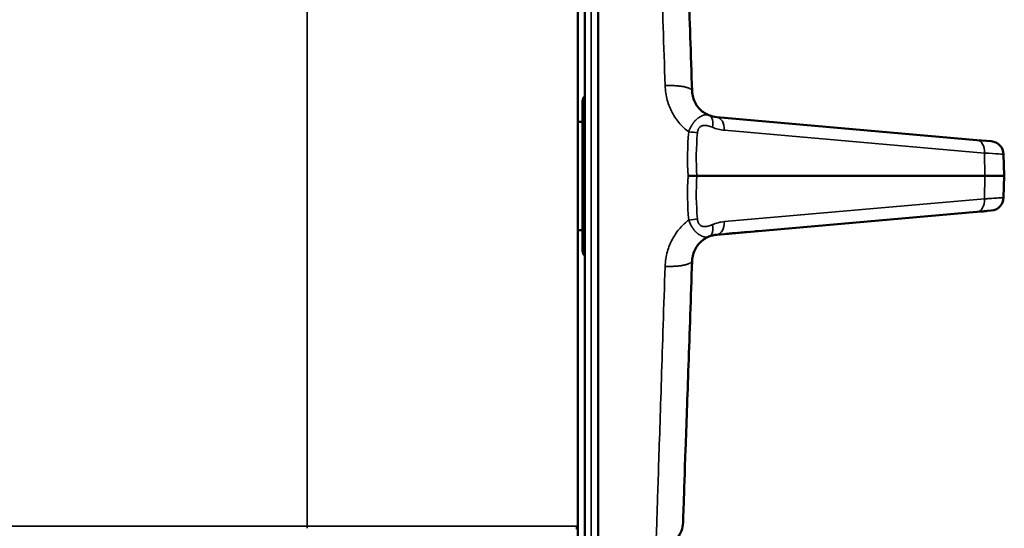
# Model space of a CAD drawing. Header units: millimetres. Extents: x 50 to 3176, y 50 to 2109.
# Tile 675 of 817: x 2530 to 2603, y 1036 to 1074. Entities that reach past the tile are written whole.
import ezdxf

# ---------------------------------------------------------------- set-up
doc = ezdxf.new("R2010")
doc.units = ezdxf.units.MM
doc.header["$LTSCALE"] = 10
doc.layers.add('Visible (ISO)', color=7, linetype='Continuous', lineweight=50)
doc.layers.add('Visible Narrow (ISO)', color=7, linetype='Continuous', lineweight=35)

msp = doc.modelspace()

# ---------------------------------------------------------------- linework, layer by layer
at = {"layer": 'Visible (ISO)'}
for p, q in [((2572.8108, 1034.7033), (2572.8108, 1089.7033)), ((2571.8108, 1035.221), (2571.8108, 1089.1855)), ((2571.3108, 1088.0533), (2571.3108, 1036.3533)), ((2571.6608, 1056.6739), (2571.6608, 1067.7327)), ((2600.7896, 1064.8564), (2581.5735, 1066.5376)), ((2571.6608, 1066.2033), (2571.3108, 1066.2033)), ((2601.8427, 1064.7643), (2600.7896, 1064.8564)), ((2602.7549, 1063.803), (2602.8108, 1062.2033)), ((2601.3832, 1062.2033), (2580.0891, 1062.2033)), ((2601.3832, 1062.2033), (2602.8108, 1062.2033)), ((2602.8108, 1062.2033), (2602.7549, 1060.6036)), ((2581.5735, 1057.869), (2600.7896, 1059.5502)), ((2600.7896, 1059.5502), (2601.8427, 1059.6423)), ((2571.6608, 1058.2033), (2571.3108, 1058.2033)), ((2571.3108, 1032.6086), (2571.3108, 1036.3533))]:
    msp.add_line(p, q, dxfattribs=at)
for centre, radius, start, end in [((2572.1608, 1067.7327), 0.5, 134.427004, 180), ((2601.7555, 1063.7681), 1, 2.000004, 85.000033), ((2601.7555, 1060.6385), 1, 274.999968, 358.000055), ((2572.1608, 1056.6739), 0.5, 180, 225.572996), ((2571.1608, 1036.3533), 0.15, 270, 0)]:
    msp.add_arc(centre, radius, start, end, dxfattribs=at)
for centre, major_axis, ratio, start_param, end_param in [((2581.6344, 1068.0651), (-1.6978, 0.4141), 0.8706002, 1.3967064, 1.7449035), ((2581.7406, 1055.9065), (-1.9293, -0.4652), 0.9922225, 4.561867, 4.8681168)]:
    msp.add_ellipse(centre, major_axis=major_axis, ratio=ratio, start_param=start_param, end_param=end_param, dxfattribs=at)
for points, knots in [([(2579.749, 1068.4603), (2579.6536, 1071.1937), (2579.4707, 1076.4305), (2579.2502, 1082.7455), (2579.1075, 1086.8321), (2579.0746, 1087.7742), (2579.0746, 1087.7742)], [0, 0, 0, 0, 0.2499999, 0.5, 0.75, 1, 1, 1, 1]), ([(2582.2555, 1066.4779), (2582.2555, 1066.4779), (2582.2555, 1066.4779), (2582.256, 1066.4779), (2582.257, 1066.4778), (2582.2595, 1066.4776), (2582.2608, 1066.4775), (2582.2637, 1066.4772), (2582.2651, 1066.4771), (2582.2667, 1066.477), (2582.2668, 1066.4769), (2582.2669, 1066.4769), (2582.2669, 1066.4769), (2582.267, 1066.4769), (2582.267, 1066.4769), (2582.267, 1066.4769), (2582.267, 1066.4769), (2582.267, 1066.4769)], [0.071599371, 0.071599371, 0.071599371, 0.071599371, 0.079257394, 0.079257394, 0.118484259, 0.118484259, 0.147904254, 0.147904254, 0.169969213, 0.169969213, 0.171003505, 0.171003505, 0.171403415, 0.171403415, 0.171503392, 0.171503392, 0.171515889, 0.171515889, 0.171515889, 0.171515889]), ([(2579.4444, 1062.2033), (2579.4457, 1062.2033), (2579.447, 1062.2033), (2579.564, 1062.2033), (2579.6787, 1062.2033), (2579.8974, 1062.2033), (2579.9995, 1062.2033), (2580.0891, 1062.2033)], [-0.000381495, -0.000381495, -0.000381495, -0.000381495, 0, 0, 0.034712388, 0.034712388, 0.069810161, 0.069810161, 0.069810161, 0.069810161]), ([(2601.3665, 1059.6006), (2601.3665, 1059.6006), (2601.3665, 1059.6006), (2601.3662, 1059.6006), (2601.3658, 1059.6006), (2601.363, 1059.6003), (2601.3588, 1059.6), (2601.3341, 1059.5978), (2601.2981, 1059.5946), (2601.1245, 1059.5794), (2600.9164, 1059.5612), (2600.6471, 1059.5377)], [0.0626927, 0.0626927, 0.0626927, 0.0626927, 0.0713573, 0.0713573, 0.1001508, 0.1001508, 0.1865331, 0.1865331, 0.4457197, 0.4457197, 1.0886031, 1.0886031, 1.0886031, 1.0886031]), ([(2601.5537, 1059.6259), (2601.5535, 1059.6259), (2601.5532, 1059.6258), (2601.5525, 1059.6257), (2601.552, 1059.6256), (2601.5475, 1059.6248), (2601.5435, 1059.6241), (2601.5234, 1059.6205), (2601.5074, 1059.6179), (2601.4591, 1059.6106), (2601.4268, 1059.6065), (2601.3863, 1059.6024), (2601.378, 1059.6016), (2601.3694, 1059.6009), (2601.3688, 1059.6008), (2601.3682, 1059.6008), (2601.368, 1059.6008), (2601.3677, 1059.6007), (2601.3675, 1059.6007), (2601.3674, 1059.6007), (2601.3673, 1059.6007), (2601.3671, 1059.6007), (2601.3671, 1059.6007), (2601.3666, 1059.6006), (2601.3667, 1059.6006), (2601.3667, 1059.6006), (2601.3666, 1059.6006), (2601.3666, 1059.6006), (2601.3666, 1059.6006), (2601.3665, 1059.6006), (2601.3665, 1059.6006), (2601.3665, 1059.6006)], [0, 0, 0, 0, 0.000076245, 0.000076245, 0.000228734, 0.000228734, 0.001448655, 0.001448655, 0.00632868, 0.00632868, 0.016090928, 0.016090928, 0.01855919, 0.01855919, 0.018715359, 0.018715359, 0.018793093, 0.018793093, 0.01887005, 0.01887005, 0.018946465, 0.018946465, 0.019099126, 0.019099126, 0.020319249, 0.020319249, 0.022759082, 0.022759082, 0.027638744, 0.027638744, 0.027985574, 0.027985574, 0.027985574, 0.027985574]), ([(2583.9068, 1058.0731), (2583.5179, 1058.0391), (2583.1877, 1058.0102), (2582.6986, 1057.9674), (2582.5206, 1057.9518), (2582.3375, 1057.9358), (2582.2908, 1057.9317), (2582.2605, 1057.9291), (2582.2553, 1057.9286), (2582.255, 1057.9286), (2582.255, 1057.9286), (2582.255, 1057.9286)], [0.3463306, 0.3463306, 0.3463306, 0.3463306, 0.9987981, 0.9987981, 1.5509424, 1.5509424, 1.8600069, 1.8600069, 1.9758872, 1.9758872, 1.9776684, 1.9776684, 1.9776684, 1.9776684]), ([(2579.0746, 1036.6324), (2579.0746, 1036.6324), (2579.1075, 1037.5745), (2579.2502, 1041.6611), (2579.4707, 1047.9761), (2579.6536, 1053.2129), (2579.749, 1055.9462)], [0, 0, 0, 0, 0.25, 0.5, 0.75, 1, 1, 1, 1]), ([(2579.0746, 1036.6324), (2579.0671, 1036.4228), (2579.0258, 1036.2118), (2578.8805, 1035.8152), (2578.773, 1035.6254), (2578.5083, 1035.2914), (2578.3461, 1035.1443), (2577.9905, 1034.913), (2577.7934, 1034.8245), (2577.4227, 1034.7262), (2577.2486, 1034.7033), (2577.0758, 1034.7033)], [0, 0, 0, 0, 0.06291995, 0.06291995, 0.12672664, 0.12672664, 0.19076086, 0.19076086, 0.25398137, 0.25398137, 0.30581489, 0.30581489, 0.30581489, 0.30581489])]:
    msp.add_open_spline(points, degree=3, knots=knots, dxfattribs=at)
for points in [[(2580.9853, 1066.681), (2580.8447, 1066.739), (2580.5768, 1066.887), (2580.2335, 1067.1967), (2579.9738, 1067.571), (2579.8049, 1067.9864), (2579.7546, 1068.3), (2579.749, 1068.4603)], [(2579.749, 1055.9462), (2579.7545, 1056.1037), (2579.8036, 1056.4143), (2579.9709, 1056.8318), (2580.2395, 1057.2176), (2580.5844, 1057.5244), (2580.8484, 1057.6691), (2580.9853, 1057.7255)], [(2584.5764, 1058.1317), (2584.5241, 1058.1271), (2584.4725, 1058.1226), (2584.4218, 1058.1182)]]:
    msp.add_open_spline(points, degree=3, dxfattribs=at)
at = {"layer": 'Visible Narrow (ISO)'}
for p, q in [((2572.2933, 1034.7214), (2572.2933, 1089.6852)), ((2551.3108, 1036.3533), (2551.3108, 1088.0533)), ((2582.129, 1065.5763), (2601.3452, 1063.8951)), ((2601.3832, 1062.2033), (2601.3452, 1063.8951)), ((2601.3452, 1060.5114), (2601.3832, 1062.2033)), ((2601.3452, 1060.5114), (2582.129, 1058.8303)), ((2182.3108, 1036.3533), (2551.3108, 1036.3533)), ((2571.3108, 1036.3533), (2551.3108, 1036.3533)), ((2551.3108, 1036.3533), (2551.3108, 1036.2033))]:
    msp.add_line(p, q, dxfattribs=at)
for centre, major_axis, ratio, start_param, end_param in [((2580.6041, 1065.7566), (0.3812, 0.9245), 0.6045683, 4.9933646, 6.2831839), ((2581.4863, 1065.5414), (0.0872, 0.9962), 0.6398617, 4.8032969, 6.283184), ((2582.2238, 1067.8812), (2.5544, -0.6228), 0.8733243, 4.53875, 4.8858827), ((2603.3937, 1062.5951), (-17.4903, 17.0089), 0.9646837, 0.6695174, 0.8057744), ((2579.4962, 1065.3424), (0.9962, -0.0874), 0.1180088, 0.8799506, 1.5811568), ((2605.6905, 1062.5339), (24.9784, -6.2567), 0.9222334, 3.2874007, 3.420652), ((2600.7025, 1063.8602), (0.0872, 0.9962), 0.6398617, 4.8032977, 6.2831848), ((2606.2433, 1061.9559), (25.7541, 8.0692), 0.9328576, 2.8078022, 2.9366176), ((2605.6932, 1061.8728), (-24.9817, -6.254), 0.9221902, 6.004262, 6.1375064), ((2600.7025, 1060.5463), (0.0872, -0.9962), 0.6398617, 0.0000005, 1.4798888), ((2579.4962, 1059.0642), (0.9962, 0.0874), 0.1180088, 4.7020286, 5.4032347), ((2582.2238, 1056.5254), (2.5544, 0.623), 0.8733192, 1.3972235, 1.7443581), ((2581.4863, 1058.8652), (0.0872, -0.9962), 0.6398617, 0.0000013, 1.4798888)]:
    msp.add_ellipse(centre, major_axis=major_axis, ratio=ratio, start_param=start_param, end_param=end_param, dxfattribs=at)
for points, knots in [([(2577.0758, 1089.7033), (2577.0758, 1089.7033), (2577.1087, 1088.6871), (2577.2514, 1084.2803), (2577.4719, 1077.4703), (2577.6548, 1071.8232), (2577.7502, 1068.8756)], [0.5, 0.5, 0.5, 0.5, 0.62500001, 0.75000002, 0.87500003, 1, 1, 1, 1]), ([(2577.7502, 1068.8756), (2577.8026, 1068.8774), (2577.8559, 1068.8786), (2577.9624, 1068.8801), (2578.0157, 1068.8803), (2578.1223, 1068.8796), (2578.1756, 1068.8787), (2578.2815, 1068.8758), (2578.3342, 1068.8739), (2578.4187, 1068.8698), (2578.4506, 1068.868), (2578.5327, 1068.8628), (2578.5826, 1068.8591), (2578.6806, 1068.8507), (2578.7287, 1068.8459), (2578.8229, 1068.8353), (2578.869, 1068.8295), (2578.9586, 1068.8169), (2579.0022, 1068.8101), (2579.0833, 1068.796), (2579.1211, 1068.7888), (2579.1967, 1068.7731), (2579.2342, 1068.7645), (2579.3059, 1068.7465), (2579.34, 1068.7371), (2579.4045, 1068.7175), (2579.4348, 1068.7073), (2579.4915, 1068.6863), (2579.5178, 1068.6754), (2579.5645, 1068.6541), (2579.5851, 1068.6436), (2579.6247, 1068.6211), (2579.6433, 1068.609), (2579.6761, 1068.5844), (2579.6902, 1068.5718), (2579.7139, 1068.5466), (2579.7235, 1068.5338), (2579.7382, 1068.5081), (2579.7432, 1068.4952), (2579.7478, 1068.475), (2579.7487, 1068.4676), (2579.749, 1068.4603)], [0, 0, 0, 0, 0.05584142, 0.05584142, 0.11042277, 0.11042277, 0.16435168, 0.16435168, 0.21747639, 0.21747639, 0.25, 0.25, 0.30133196, 0.30133196, 0.35216675, 0.35216675, 0.40277234, 0.40277234, 0.45322562, 0.45322562, 0.5, 0.5, 0.55029235, 0.55029235, 0.60078093, 0.60078093, 0.65141783, 0.65141783, 0.70252416, 0.70252416, 0.75, 0.75, 0.80318112, 0.80318112, 0.85732736, 0.85732736, 0.9120732, 0.9120732, 0.9679307, 0.9679307, 1, 1, 1, 1]), ([(2577.7502, 1068.8756), (2577.7709, 1068.4896), (2577.8818, 1067.7626), (2578.2392, 1066.8739), (2578.8392, 1066.0101), (2579.2653, 1065.6217), (2579.4962, 1065.4608)], [0, 0, 0, 0, 0.25, 0.5, 0.75, 0.99999961, 0.99999961, 0.99999961, 0.99999961]), ([(2580.9853, 1066.681), (2580.9691, 1066.6877), (2580.9528, 1066.6937), (2580.9365, 1066.6987), (2580.9204, 1066.7037), (2580.9041, 1066.7079), (2580.8879, 1066.7112), (2580.8716, 1066.7145), (2580.8552, 1066.7169), (2580.8389, 1066.7185), (2580.8225, 1066.72), (2580.8061, 1066.7208), (2580.7898, 1066.7208), (2580.7731, 1066.7208), (2580.7566, 1066.72), (2580.7404, 1066.7186), (2580.736, 1066.7182), (2580.7316, 1066.7178), (2580.7272, 1066.7173), (2580.7137, 1066.7158), (2580.7004, 1066.714), (2580.6872, 1066.7118), (2580.6738, 1066.7096), (2580.6605, 1066.707), (2580.6473, 1066.7042), (2580.6339, 1066.7012), (2580.6206, 1066.698), (2580.6072, 1066.6943), (2580.594, 1066.6907), (2580.5806, 1066.6866), (2580.567, 1066.6821), (2580.5629, 1066.6808), (2580.5588, 1066.6794), (2580.5546, 1066.6779), (2580.5451, 1066.6746), (2580.5354, 1066.6711), (2580.5255, 1066.6673), (2580.5113, 1066.6618), (2580.4966, 1066.6557), (2580.4812, 1066.649), (2580.474, 1066.6458), (2580.4666, 1066.6424), (2580.4591, 1066.6389), (2580.4506, 1066.6349), (2580.4419, 1066.6307), (2580.4331, 1066.6263), (2580.417, 1066.6183), (2580.4004, 1066.6096), (2580.3835, 1066.6002), (2580.3742, 1066.5951), (2580.3648, 1066.5898), (2580.3554, 1066.5844), (2580.347, 1066.5796), (2580.3387, 1066.5746), (2580.3302, 1066.5695), (2580.3131, 1066.5592), (2580.2958, 1066.5484), (2580.2784, 1066.5371), (2580.2663, 1066.5292), (2580.2542, 1066.5211), (2580.2421, 1066.5128), (2580.2368, 1066.5092), (2580.2316, 1066.5056), (2580.2263, 1066.5019), (2580.2088, 1066.4896), (2580.1914, 1066.4769), (2580.1746, 1066.4641), (2580.1725, 1066.4626), (2580.1705, 1066.461), (2580.1684, 1066.4595), (2580.1522, 1066.447), (2580.1364, 1066.4345), (2580.121, 1066.4218), (2580.1186, 1066.4198), (2580.1162, 1066.4179), (2580.1138, 1066.4159), (2580.0957, 1066.4008), (2580.0781, 1066.3854), (2580.061, 1066.3698), (2580.0434, 1066.3537), (2580.0262, 1066.3373), (2580.0094, 1066.3204), (2580.0052, 1066.3162), (2580.0011, 1066.312), (2579.9969, 1066.3077), (2579.9843, 1066.2947), (2579.9718, 1066.2813), (2579.9594, 1066.2676), (2579.9515, 1066.2589), (2579.9436, 1066.2499), (2579.9357, 1066.2408), (2579.9273, 1066.2311), (2579.9189, 1066.2212), (2579.9106, 1066.2111), (2579.9062, 1066.2058), (2579.9017, 1066.2004), (2579.8973, 1066.195), (2579.8901, 1066.186), (2579.8828, 1066.1768), (2579.8755, 1066.1675), (2579.8657, 1066.1549), (2579.8558, 1066.142), (2579.846, 1066.1288), (2579.8363, 1066.1158), (2579.8266, 1066.1025), (2579.817, 1066.089), (2579.8097, 1066.0788), (2579.8025, 1066.0685), (2579.7953, 1066.058), (2579.7837, 1066.0412), (2579.7721, 1066.0241), (2579.7608, 1066.0068), (2579.7557, 1065.9991), (2579.7507, 1065.9914), (2579.7457, 1065.9836), (2579.7293, 1065.9579), (2579.7132, 1065.9319), (2579.6977, 1065.9057), (2579.6837, 1065.8822), (2579.6701, 1065.8586), (2579.6571, 1065.8351), (2579.6383, 1065.8009), (2579.6205, 1065.767), (2579.604, 1065.7332), (2579.587, 1065.6984), (2579.5712, 1065.6638), (2579.5567, 1065.6292), (2579.5416, 1065.5931), (2579.5278, 1065.5571), (2579.5155, 1065.521), (2579.5086, 1065.501), (2579.5022, 1065.4809), (2579.4962, 1065.4608)], [0, 0, 0, 0, 0.03137726, 0.03137726, 0.03137726, 0.06258368, 0.06258368, 0.06258368, 0.09389629, 0.09389629, 0.09389629, 0.12546358, 0.12546358, 0.12546358, 0.15783423, 0.15783423, 0.15783423, 0.16666667, 0.16666667, 0.16666667, 0.19395607, 0.19395607, 0.19395607, 0.22183963, 0.22183963, 0.22183963, 0.24998248, 0.24998248, 0.24998248, 0.27787887, 0.27787887, 0.27787887, 0.28629756, 0.28629756, 0.28629756, 0.3056061, 0.3056061, 0.3056061, 0.33333333, 0.33333333, 0.33333333, 0.34646159, 0.34646159, 0.34646159, 0.36126953, 0.36126953, 0.36126953, 0.38842015, 0.38842015, 0.38842015, 0.4032579, 0.4032579, 0.4032579, 0.41631511, 0.41631511, 0.41631511, 0.44285093, 0.44285093, 0.44285093, 0.46140539, 0.46140539, 0.46140539, 0.46951013, 0.46951013, 0.46951013, 0.49669708, 0.49669708, 0.49669708, 0.5, 0.5, 0.5, 0.52632285, 0.52632285, 0.52632285, 0.53041524, 0.53041524, 0.53041524, 0.56162325, 0.56162325, 0.56162325, 0.5936465, 0.5936465, 0.5936465, 0.60158551, 0.60158551, 0.60158551, 0.62587226, 0.62587226, 0.62587226, 0.64140319, 0.64140319, 0.64140319, 0.6579542, 0.6579542, 0.6579542, 0.66666667, 0.66666667, 0.66666667, 0.68100847, 0.68100847, 0.68100847, 0.70041298, 0.70041298, 0.70041298, 0.7195861, 0.7195861, 0.7195861, 0.73408906, 0.73408906, 0.73408906, 0.75748116, 0.75748116, 0.75748116, 0.76789843, 0.76789843, 0.76789843, 0.80231513, 0.80231513, 0.80231513, 0.83333333, 0.83333333, 0.83333333, 0.8784016, 0.8784016, 0.8784016, 0.92483199, 0.92483199, 0.92483199, 0.97319266, 0.97319266, 0.97319266, 0.99999969, 0.99999969, 0.99999969, 0.99999969]), ([(2580.1389, 1065.3773), (2580.1453, 1065.4503), (2580.1668, 1065.5585), (2580.2144, 1065.6699), (2580.2483, 1065.7274), (2580.2773, 1065.7671), (2580.3093, 1065.8024), (2580.3551, 1065.8432), (2580.4177, 1065.883), (2580.4985, 1065.9148), (2580.5828, 1065.9315), (2580.6674, 1065.9368), (2580.78, 1065.9324), (2580.9763, 1065.8975), (2581.1407, 1065.8352), (2581.2468, 1065.7915)], [0, 0, 0, 0, 0.125, 0.1875, 0.21875, 0.25, 0.28125, 0.3125, 0.375, 0.4375, 0.5, 0.5625, 0.625, 0.75, 1, 1, 1, 1]), ([(2602.7549, 1060.6036), (2602.7549, 1060.6036), (2602.7469, 1060.603), (2602.7148, 1060.6009), (2602.6905, 1060.5993), (2602.6255, 1060.595), (2602.5845, 1060.5923), (2602.4866, 1060.5859), (2602.4294, 1060.5821), (2602.3002, 1060.5737), (2602.2282, 1060.569), (2602.0707, 1060.5587), (2601.9854, 1060.5532), (2601.8038, 1060.5413), (2601.7079, 1060.5351), (2601.523, 1060.5231), (2601.4359, 1060.5174), (2601.3452, 1060.5114)], [0, 0, 0, 0, 0.1254869, 0.1254869, 0.2534265, 0.2534265, 0.3832274, 0.3832274, 0.51398, 0.51398, 0.6439272, 0.6439272, 0.772463, 0.772463, 0.8976319, 0.8976319, 1, 1, 1, 1]), ([(2579.4962, 1058.9458), (2579.2691, 1058.7875), (2578.8484, 1058.4037), (2578.2503, 1057.5391), (2577.8885, 1056.6574), (2577.7735, 1055.9225), (2577.7502, 1055.5309)], [0.00000038, 0.00000038, 0.00000038, 0.00000038, 0.25, 0.5, 0.75, 1, 1, 1, 1]), ([(2579.4962, 1058.9458), (2579.5102, 1058.9007), (2579.5259, 1058.8563), (2579.5432, 1058.8126), (2579.5601, 1058.7696), (2579.5787, 1058.7272), (2579.5986, 1058.6853), (2579.6179, 1058.6449), (2579.6385, 1058.605), (2579.6604, 1058.5654), (2579.6645, 1058.5579), (2579.6686, 1058.5505), (2579.6728, 1058.5431), (2579.6885, 1058.5155), (2579.7047, 1058.488), (2579.7215, 1058.4608), (2579.7342, 1058.4401), (2579.7472, 1058.4197), (2579.7604, 1058.3996), (2579.7644, 1058.3936), (2579.7683, 1058.3877), (2579.7722, 1058.3818), (2579.7869, 1058.3598), (2579.8018, 1058.3383), (2579.8167, 1058.3174), (2579.8194, 1058.3137), (2579.822, 1058.3101), (2579.8246, 1058.3065), (2579.8423, 1058.282), (2579.8602, 1058.2583), (2579.878, 1058.2356), (2579.891, 1058.2191), (2579.9039, 1058.2032), (2579.9167, 1058.1879), (2579.923, 1058.1803), (2579.9293, 1058.1729), (2579.9356, 1058.1657), (2579.9454, 1058.1544), (2579.9551, 1058.1435), (2579.9648, 1058.1328), (2579.9755, 1058.1212), (2579.9861, 1058.1098), (2579.9968, 1058.0988), (2580.0031, 1058.0924), (2580.0093, 1058.086), (2580.0156, 1058.0798), (2580.032, 1058.0635), (2580.0485, 1058.0478), (2580.0654, 1058.0325), (2580.0821, 1058.0174), (2580.0991, 1058.0027), (2580.1166, 1057.9882), (2580.1336, 1057.9742), (2580.151, 1057.9604), (2580.1689, 1057.9467), (2580.1726, 1057.9438), (2580.1764, 1057.941), (2580.1802, 1057.9381), (2580.1967, 1057.9257), (2580.2137, 1057.9135), (2580.2309, 1057.9015), (2580.2346, 1057.8989), (2580.2384, 1057.8963), (2580.2421, 1057.8937), (2580.2554, 1057.8846), (2580.2688, 1057.8757), (2580.2822, 1057.8671), (2580.2995, 1057.8559), (2580.3168, 1057.8451), (2580.3339, 1057.8349), (2580.3411, 1057.8306), (2580.3483, 1057.8263), (2580.3554, 1057.8222), (2580.3652, 1057.8166), (2580.3749, 1057.8111), (2580.3845, 1057.8058), (2580.4015, 1057.7964), (2580.4182, 1057.7877), (2580.4344, 1057.7796), (2580.4428, 1057.7755), (2580.451, 1057.7715), (2580.4591, 1057.7677), (2580.4659, 1057.7645), (2580.4726, 1057.7615), (2580.4792, 1057.7586), (2580.4935, 1057.7522), (2580.5072, 1057.7465), (2580.5205, 1057.7412), (2580.5321, 1057.7367), (2580.5435, 1057.7325), (2580.5546, 1057.7286), (2580.5567, 1057.7279), (2580.5587, 1057.7272), (2580.5607, 1057.7265), (2580.5741, 1057.722), (2580.5873, 1057.7179), (2580.6005, 1057.7142), (2580.6136, 1057.7105), (2580.6266, 1057.7071), (2580.6398, 1057.7041), (2580.6529, 1057.7011), (2580.6662, 1057.6984), (2580.6796, 1057.6961), (2580.6931, 1057.6937), (2580.7067, 1057.6916), (2580.7207, 1057.69), (2580.7366, 1057.6881), (2580.753, 1057.6867), (2580.7697, 1057.6861), (2580.7859, 1057.6855), (2580.8024, 1057.6857), (2580.819, 1057.6866), (2580.8353, 1057.6875), (2580.8516, 1057.6892), (2580.868, 1057.6918), (2580.8843, 1057.6944), (2580.9007, 1057.6979), (2580.917, 1057.7022), (2580.9334, 1057.7066), (2580.9498, 1057.7119), (2580.9661, 1057.718), (2580.9725, 1057.7204), (2580.9789, 1057.7229), (2580.9853, 1057.7255)], [0.00000029, 0.00000029, 0.00000029, 0.00000029, 0.05369549, 0.05369549, 0.05369549, 0.10638262, 0.10638262, 0.10638262, 0.15715919, 0.15715919, 0.15715919, 0.16666667, 0.16666667, 0.16666667, 0.20224288, 0.20224288, 0.20224288, 0.22935179, 0.22935179, 0.22935179, 0.23739052, 0.23739052, 0.23739052, 0.26724028, 0.26724028, 0.26724028, 0.27245432, 0.27245432, 0.27245432, 0.30773926, 0.30773926, 0.30773926, 0.33333333, 0.33333333, 0.33333333, 0.34592753, 0.34592753, 0.34592753, 0.36542999, 0.36542999, 0.36542999, 0.3867034, 0.3867034, 0.3867034, 0.39907249, 0.39907249, 0.39907249, 0.43119436, 0.43119436, 0.43119436, 0.46285593, 0.46285593, 0.46285593, 0.49358254, 0.49358254, 0.49358254, 0.5, 0.5, 0.5, 0.527965, 0.527965, 0.527965, 0.53402565, 0.53402565, 0.53402565, 0.55550692, 0.55550692, 0.55550692, 0.58329685, 0.58329685, 0.58329685, 0.59496018, 0.59496018, 0.59496018, 0.61099707, 0.61099707, 0.61099707, 0.63956763, 0.63956763, 0.63956763, 0.65427558, 0.65427558, 0.65427558, 0.66666667, 0.66666667, 0.66666667, 0.69356632, 0.69356632, 0.69356632, 0.7169445, 0.7169445, 0.7169445, 0.72123377, 0.72123377, 0.72123377, 0.74940674, 0.74940674, 0.74940674, 0.77745854, 0.77745854, 0.77745854, 0.80539593, 0.80539593, 0.80539593, 0.83333333, 0.83333333, 0.83333333, 0.86526687, 0.86526687, 0.86526687, 0.89638149, 0.89638149, 0.89638149, 0.92695852, 0.92695852, 0.92695852, 0.95743384, 0.95743384, 0.95743384, 0.98803757, 0.98803757, 0.98803757, 1, 1, 1, 1]), ([(2581.2468, 1058.6151), (2581.1407, 1058.5714), (2580.9763, 1058.509), (2580.78, 1058.4741), (2580.6674, 1058.4698), (2580.5828, 1058.475), (2580.4985, 1058.4918), (2580.4177, 1058.5235), (2580.3551, 1058.5634), (2580.3093, 1058.6041), (2580.2773, 1058.6395), (2580.2483, 1058.6792), (2580.2144, 1058.7367), (2580.1668, 1058.848), (2580.1453, 1058.9563), (2580.1389, 1059.0293)], [0, 0, 0, 0, 0.25, 0.375, 0.4375, 0.5, 0.5625, 0.625, 0.6875, 0.71875, 0.75, 0.78125, 0.8125, 0.875, 1, 1, 1, 1]), ([(2577.7502, 1055.5309), (2577.6548, 1052.5833), (2577.5633, 1049.7598), (2577.4809, 1047.2131), (2577.3984, 1044.6663), (2577.3249, 1042.3963), (2577.2644, 1040.5268), (2577.2038, 1038.6573), (2577.1563, 1037.1884), (2577.1242, 1036.1999), (2577.0922, 1035.2114), (2577.0758, 1034.7033), (2577.0758, 1034.7033)], [0, 0, 0, 0, 0.2500001, 0.2500001, 0.2500001, 0.50000018, 0.50000018, 0.50000018, 0.75000026, 0.75000026, 0.75000026, 0.99999734, 0.99999734, 0.99999734, 0.99999734]), ([(2579.749, 1055.9462), (2579.7486, 1055.9335), (2579.746, 1055.9206), (2579.7365, 1055.8949), (2579.7296, 1055.8822), (2579.7113, 1055.8569), (2579.6999, 1055.8443), (2579.6727, 1055.8194), (2579.6568, 1055.8071), (2579.6278, 1055.7878), (2579.6162, 1055.7807), (2579.5836, 1055.7621), (2579.5612, 1055.7508), (2579.5123, 1055.7288), (2579.4859, 1055.7181), (2579.4289, 1055.6972), (2579.3984, 1055.6871), (2579.3336, 1055.6677), (2579.2994, 1055.6583), (2579.2296, 1055.641), (2579.1942, 1055.6329), (2579.1183, 1055.6172), (2579.0775, 1055.6095), (2578.9928, 1055.595), (2578.9489, 1055.5882), (2578.8587, 1055.5757), (2578.8123, 1055.57), (2578.7174, 1055.5595), (2578.6688, 1055.5548), (2578.5743, 1055.5468), (2578.5285, 1055.5435), (2578.4306, 1055.5373), (2578.3784, 1055.5347), (2578.2726, 1055.5304), (2578.2192, 1055.5289), (2578.112, 1055.5268), (2578.0584, 1055.5264), (2577.9508, 1055.5266), (2577.897, 1055.5272), (2577.8124, 1055.529), (2577.7812, 1055.5299), (2577.7502, 1055.5309)], [0, 0, 0, 0, 0.05607891, 0.05607891, 0.11088656, 0.11088656, 0.16503434, 0.16503434, 0.21836801, 0.21836801, 0.25, 0.25, 0.30122902, 0.30122902, 0.35196035, 0.35196035, 0.40246237, 0.40246237, 0.45281256, 0.45281256, 0.5, 0.5, 0.55039494, 0.55039494, 0.60098699, 0.60098699, 0.65172802, 0.65172802, 0.70293769, 0.70293769, 0.75, 0.75, 0.80297232, 0.80297232, 0.85689617, 0.85689617, 0.91141069, 0.91141069, 0.96702957, 0.96702957, 1, 1, 1, 1])]:
    msp.add_open_spline(points, degree=3, knots=knots, dxfattribs=at)
for points in [[(2601.3452, 1063.8951), (2602.2318, 1063.8372), (2602.7549, 1063.803), (2602.7549, 1063.803)], [(2580.9853, 1057.7255), (2581.0413, 1057.7486), (2581.1476, 1057.8257), (2581.257, 1058.0383), (2581.2928, 1058.3198), (2581.2679, 1058.5197), (2581.2468, 1058.6151)]]:
    msp.add_open_spline(points, degree=3, dxfattribs=at)

doc.saveas('drawing.dxf')
